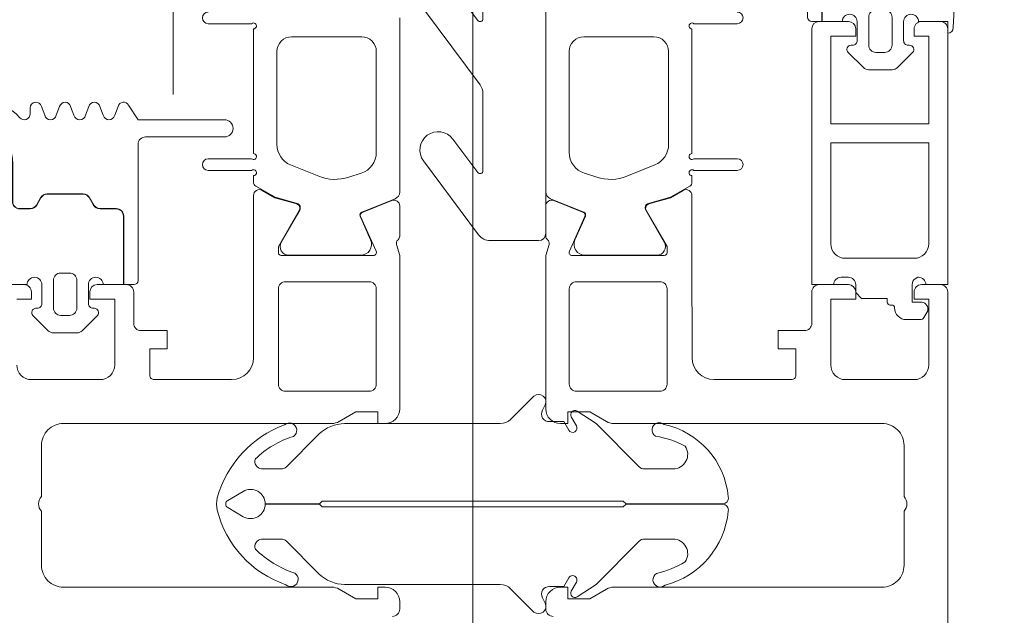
# Model space of a CAD drawing. Header units: millimetres. Extents: x 144573 to 336993, y 74252 to 247042.
# Tile 302 of 656: x 166055 to 166123, y 198189 to 198229. Entities that reach past the tile are written whole.
import ezdxf

# ---------------------------------------------------------------- set-up
doc = ezdxf.new("R2010")
doc.units = ezdxf.units.MM
doc.layers.add('FASÁDA DETAILNÍ', color=255, linetype='Continuous', lineweight=0)

# ---------------------------------------------------------------- blocks, each defined once
blk = doc.blocks.new('284336')
for points in [[(-0.7, -9.6), (-10, -9.6, 0.414511), (-10.51, -10.11), (-10.51, -15.51, -1), (-11.69, -15.51), (-11.69, -9.605), (-12.695, -8.948, -0.668884), (-12.6, -8.233), (-11.993, -8.006, 0.766384), (-11.993, -7.214), (-12.6, -6.987, -0.76831), (-12.6, -6.233), (-11.993, -6.006, 0.766384), (-11.993, -5.214), (-12.6, -4.987, -0.76831), (-12.6, -4.233), (-11.993, -4.006, 0.766384), (-11.993, -3.214), (-12.6, -2.987, -0.877523), (-12.5, -2.22), (-12.1, -2.22, 0.698129), (-11.835, -1.497, -0.220231), (-12.89, 0.782), (-12.89, 3.454, -0.157143), (-12.817, 3.682), (-12.688, 3.424, -0.067482), (-12.476, 2.53, 0.393136), (-8.659, -1.02), (-6.1, -1.02, -0.414214), (-5.61, -1.51), (-5.61, -2.221, -0.267949), (-5.855, -2.646), (-6.355, -2.934, 0.267949), (-6.61, -3.376), (-6.61, -5.844, 0.267949), (-6.355, -6.286), (-5.855, -6.574, -0.267949), (-5.61, -6.999), (-5.61, -8.11, 0.414215), (-5.1, -8.62), (-0.41, -8.62), (-0.41, -9.31, -0.414212), (-0.7, -9.6)], [(-0.41, 0), (-0.41, -2, 0.990243), (-0.4, -3.02), (0.9, -3.02, 0.414214), (1.21, -2.71), (1.21, -2.61, -0.668123), (1.705, -2.405), (2.746, -3.445, -0.199004), (2.89, -3.792), (2.89, -5.428, -0.199038), (2.746, -5.775), (1.705, -6.815, -0.668191), (1.21, -6.61), (1.21, -6.51, 0.414214), (0.9, -6.2), (-0.4, -6.2, 0.990269), (-0.41, -7.22), (-0.41, -8.6), (-5.1, -8.6, -0.414215), (-5.59, -8.11), (-5.59, -6.999, 0.267949), (-5.845, -6.557), (-6.345, -6.268, -0.267949), (-6.59, -5.844), (-6.59, -3.376, -0.267949), (-6.345, -2.952), (-5.845, -2.663, 0.267949), (-5.59, -2.221), (-5.59, -1.51, 0.414214), (-6.1, -1), (-8.659, -1, -0.393156), (-12.456, 2.532, 0.067572), (-12.669, 3.432), (-12.803, 3.7, -0.637545), (-12.117, 3.529), (-11.923, 2.531, 0.344315), (-10.055, 0.907), (0, 0.38, -0.406913), (0.39, 0), (-0.41, 0)], [(1.7, -4.31, 0.414235), (1.2, -3.81), (-0.7, -3.81, 0.414214), (-1.2, -4.31), (-1.2, -4.91, 0.414214), (-0.7, -5.41), (1.2, -5.41, 0.414235), (1.7, -4.91), (1.7, -4.31)]]:
    blk.add_lwpolyline(points, format="xyb", close=True)
blk = doc.blocks.new('nesystémový nástavec 18')
for p, q in [((-18, 6.8), (-18, 8.8)), ((-17.5, 9.3), (-15.357, 9.3)), ((-15.356, 9.3), (0, 9.3)), ((0, 9.3), (0, 7.8)), ((-11, 8), (-17, 8)), ((-17, 8), (-17, 6.3)), ((-11, 1.3), (-11, 8)), ((-2.8, 8), (-9.7, 8)), ((-9.7, 1.3), (-9.7, 8)), ((-1.8, 2.3), (-1.8, 7)), ((-0.5, 7.3), (-0.5, 6.8)), ((-17, 6.3), (-17.5, 6.3)), ((0, 6.3), (0.547, 6.3)), ((0.547, 6.3), (0.947, 5.9)), ((0.947, 5.9), (0.947, 4.8)), ((0.947, 4.8), (0.947, 4.137)), ((0.947, 4.137), (1.197, 4.137)), ((1.397, 3.937), (1.397, 3.837)), ((1.597, 3.637), (1.596, 3.637)), ((2.396, 2.837), (2.396, 1.887)), ((-17.5, 2.3), (-17, 2.3)), ((-17, 2.3), (-17, 1.3)), ((-0.405, 2.231), (-0.5, 2.043)), ((-0.5, 2.043), (-0.5, 2)), ((1.196, 2.437), (0, 2.437)), ((1.196, 1.853), (1.196, 2.437)), ((-18, 0.5), (-18, 1.8)), ((0, 1.5), (0, 0)), ((1.798, 1.369), (1.696, 1.353)), ((2.246, 1.627), (1.798, 1.369)), ((-17, 1.3), (-11, 1.3)), ((-9.7, 1.3), (-2.8, 1.3)), ((-1.8, 0), (-17.5, 0)), ((0, 0), (-1.8, 0))]:
    blk.add_line(p, q)
for centre, radius, start, end in [((-17.5, 8.8), 0.5, 90, 180), ((-15.357, 9.8), 0.5, 270, 270.08399), ((-2.8, 7), 1, 0, 90), ((0, 7.3), 0.5, 89.99553, 180.00709), ((-17.5, 6.8), 0.5, 180.0012, 269.9988), ((0, 6.8), 0.5, 179.9949, 270.00597), ((0.747, 4.8), 0.2, 359.96561, 0.03439), ((1.197, 3.937), 0.2, 359.97072, 90.02491), ((1.597, 3.837), 0.2, 179.97371, 270.03503), ((1.596, 2.837), 0.8, 0.00648, 89.99188), ((-17.5, 1.8), 0.5, 89.99896, 180.00017), ((-2.8, 2.3), 1, 270, 0), ((0, 1.937), 0.5, 89.99745, 144.0007), ((0, 2), 0.5, 179.97164, 270.03273), ((1.696, 1.853), 0.5, 179.99915, 269.99998), ((2.096, 1.887), 0.3, 299.98153, 0.0183), ((-17.5, 0.5), 0.5, 180, 270.00001)]:
    blk.add_arc(centre, radius, start, end)
blk = doc.blocks.new('244748_a')
blk.add_lwpolyline([(8.317, -1.695, 0.082248), (6.343, -0.896, -1.09695), (6.943, -0.101, -0.315353), (11.26, -5.152, -0.480529), (10.87, -5.64), (4.269, -5.64), (4.079, -5.45), (-16.527, -5.45), (-16.717, -5.64), (-20.426, -5.64, 0.574019), (-21.926, -4.784), (-22.99, -5.403, 0.524827), (-22.99, -5.897), (-21.926, -6.516, 0.574021), (-20.426, -5.66), (-16.717, -5.66), (-16.527, -5.85), (4.079, -5.85), (4.269, -5.66), (10.87, -5.66, -0.480529), (11.26, -6.148, -0.326229), (6.881, -11.091, -1.09695), (6.281, -10.297, 0.081457), (8.317, -9.605, 0.599203), (7.485, -8.05), (5.524, -8.05, 0.198965), (5.171, -8.197), (2.217, -11.15), (0.929, -12.01, -0.738038), (0.509, -11.62), (0.866, -11, 1), (0.346, -10.7), (0, -11.3), (-0.979, -11.3, 0.619205), (-1.45, -12.061), (-1.275, -12.426, -0.808139), (-2.038, -13.038), (-3.632, -11.444, 0.198906), (-4.339, -11.151), (-14.987, -11.15, -0.198936), (-16.755, -10.418), (-18.976, -8.197, 0.198942), (-19.33, -8.05), (-20.666, -8.05, 0.500217), (-21.094, -8.731, 0.122037), (-18.497, -10.274, -1.093735), (-19.1, -11.066, -0.240768), (-23.705, -6.07, -0.106226), (-23.705, -5.23, -0.256232), (-19.005, -0.132, -1.093735), (-18.402, -0.924, 0.116856), (-21.094, -2.569, 0.500217), (-20.666, -3.25), (-19.33, -3.25, 0.198942), (-18.976, -3.104), (-16.755, -0.882, -0.198936), (-14.987, -0.149), (-4.339, -0.149, 0.198907), (-3.632, 0.144), (-2.038, 1.738, -0.808139), (-1.275, 1.126), (-1.45, 0.761, 0.619205), (-0.979, 0), (0, 0), (0.346, -0.6, 1), (0.866, -0.3), (0.509, 0.32, -0.738038), (0.929, 0.71), (2.217, -0.15), (5.171, -3.104, 0.198965), (5.524, -3.25), (7.485, -3.25, 0.599203)], format="xyb", close=True)
blk = doc.blocks.new('288126')
for points in [[(-16.5, 0), (16.5, 0)], [(-17, -2.085), (-17, -0.5)], [(17, -0.5), (17, -3.798)], [(-21.362, -6.34), (-17.805, -3.688)], [(-14.709, -4.498), (-19.868, -8.344)], [(-8.828, -4.3), (-14.111, -4.3)], [(-10.962, -6.34), (-8.709, -4.66)], [(-4.309, -4.498), (-9.468, -8.344)], [(1.814, -4.3), (-3.711, -4.3)], [(-0.35, -6.363), (1.934, -4.66)], [(6.334, -4.498), (1.144, -8.368)], [(12.214, -4.3), (6.932, -4.3)], [(10.05, -6.363), (12.334, -4.66)], [(16.598, -4.6), (11.544, -8.368)]]:
    blk.add_lwpolyline(points)
for centre, radius, start, end in [((16.5, -0.5), 0.5, 0, 90), ((-16.5, -0.5), 0.5, 90, 180), ((16, -3.798), 1, 306.70591, 0), ((-20.615, -7.342), 1.25, 126.70591, 306.70591), ((-10.215, -7.342), 1.25, 126.70591, 306.70591), ((0.397, -7.366), 1.25, 126.70591, 306.70591), ((10.797, -7.366), 1.25, 126.70591, 306.70591)]:
    blk.add_arc(centre, radius, start, end)
at = {"extrusion": (0, 0, -1)}
for centre, radius, start, end in [((19, -2.085), 2, 180, 233.29409), ((14.111, -5.3), 1, 53.29409, 90), ((8.828, -4.5), 0.2, 90, 233.29409), ((3.711, -5.3), 1, 53.29409, 90), ((-1.814, -4.5), 0.2, 90, 233.29409), ((-6.932, -5.3), 1, 53.29409, 90), ((-12.214, -4.5), 0.2, 90, 233.29409)]:
    blk.add_arc(centre, radius, start, end, dxfattribs=at)

msp = doc.modelspace()

# ---------------------------------------------------------------- linework, layer by layer
at = {"layer": 'FASÁDA DETAILNÍ'}
for p, q in [((166086.48, 197991.135), (166086.48, 198316.826)), ((166086.48, 197991.135), (166086.48, 198316.826)), ((166065.98, 198230.259), (166065.98, 198224.259)), ((166065.98, 198230.259), (166065.98, 198224.259))]:
    msp.add_line(p, q, dxfattribs=at)
for points in [[(166068.381, 198229.909, 1), (166068.381, 198229.109), (166071.349, 198229.109, -1.447009), (166071.481, 198228.758), (166071.481, 198220.219, -1.447009), (166071.349, 198219.869), (166068.381, 198219.869, 1), (166068.381, 198219.069), (166071.349, 198219.069, -1.447009), (166071.481, 198218.718), (166071.481, 198218.273, 0.282478), (166071.63, 198217.997), (166072.951, 198217.235), (166074.466, 198216.801, -0.488505), (166074.642, 198216.361), (166073.381, 198214.17, 0.578182), (166073.9, 198213.269), (166078.804, 198213.269, 0.543753), (166079.489, 198214.325), (166078.772, 198215.944, -0.425336), (166078.88, 198216.211), (166081.167, 198217.134, 0.305837), (166081.48, 198217.597), (166081.48, 198217.597), (166081.481, 198229.509)], [(166068.381, 198229.909, 1), (166068.381, 198229.109), (166071.349, 198229.109, -1.447009), (166071.481, 198228.758), (166071.481, 198220.219, -1.447009), (166071.349, 198219.869), (166068.381, 198219.869, 1), (166068.381, 198219.069), (166071.349, 198219.069, -1.447009), (166071.481, 198218.718), (166071.481, 198218.273, 0.282478), (166071.63, 198217.997), (166072.951, 198217.235), (166074.466, 198216.801, -0.488505), (166074.642, 198216.361), (166073.381, 198214.17, 0.578182), (166073.9, 198213.269), (166078.804, 198213.269, 0.543753), (166079.489, 198214.325), (166078.772, 198215.944, -0.425336), (166078.88, 198216.211), (166081.167, 198217.134, 0.305837), (166081.48, 198217.597), (166081.48, 198217.597), (166081.481, 198229.509)], [(166104.579, 198229.909, -1), (166104.579, 198229.109), (166101.611, 198229.109, 1.447009), (166101.479, 198228.758), (166101.479, 198220.219, 1.447009), (166101.611, 198219.869), (166104.579, 198219.869, -1), (166104.579, 198219.069), (166101.611, 198219.069, 1.447009), (166101.479, 198218.718), (166101.479, 198218.273, -0.282478), (166101.33, 198217.997), (166100.009, 198217.235), (166098.494, 198216.801, 0.488505), (166098.318, 198216.361), (166099.579, 198214.17, -0.578182), (166099.06, 198213.269), (166094.156, 198213.269, -0.543753), (166093.471, 198214.325), (166094.188, 198215.944, 0.425336), (166094.08, 198216.211), (166091.793, 198217.134, -0.305837), (166091.48, 198217.597), (166091.48, 198217.597), (166091.479, 198229.509)], [(166104.579, 198229.909, -1), (166104.579, 198229.109), (166101.611, 198229.109, 1.447009), (166101.479, 198228.758), (166101.479, 198220.219, 1.447009), (166101.611, 198219.869), (166104.579, 198219.869, -1), (166104.579, 198219.069), (166101.611, 198219.069, 1.447009), (166101.479, 198218.718), (166101.479, 198218.273, -0.282478), (166101.33, 198217.997), (166100.009, 198217.235), (166098.494, 198216.801, 0.488505), (166098.318, 198216.361), (166099.579, 198214.17, -0.578182), (166099.06, 198213.269), (166094.156, 198213.269, -0.543753), (166093.471, 198214.325), (166094.188, 198215.944, 0.425336), (166094.08, 198216.211), (166091.793, 198217.134, -0.305837), (166091.48, 198217.597), (166091.48, 198217.597), (166091.479, 198229.509)], [(166055.28, 198205.759, 0.414214), (166056.28, 198204.759), (166060.98, 198204.759, 0.414214), (166061.98, 198205.759), (166061.98, 198210.259), (166060.28, 198210.259), (166060.28, 198210.759, -0.414201), (166060.78, 198211.259), (166062.78, 198211.259, -0.414214), (166063.28, 198210.759), (166063.28, 198208.615, 0.414214), (166063.78, 198208.115), (166065.58, 198208.115), (166065.58, 198206.864), (166064.38, 198206.864), (166064.38, 198205.059, 0.414214), (166064.68, 198204.759), (166069.979, 198204.759, 0.414167), (166071.479, 198206.258), (166071.48, 198213.256), (166071.48, 198217.356, -0.57735), (166072.08, 198217.703), (166072.943, 198217.204), (166074.435, 198216.777, -0.488701), (166074.612, 198216.337), (166073.18, 198213.872), (166073.18, 198213.451, 0.432566), (166073.38, 198213.256), (166079.685, 198213.256, 0.548397), (166079.87, 198213.538), (166078.802, 198215.922, -0.425336), (166078.91, 198216.189), (166080.933, 198217.005, -0.531563), (166081.482, 198216.634), (166081.482, 198214.57, -0.231306), (166081.367, 198214.334, 0.306185), (166081.263, 198214.014), (166081.48, 198213.256), (166081.48, 198202.753, -0.414214), (166080.48, 198201.753), (166079.98, 198201.753), (166079.98, 198202.553), (166078.48, 198202.553), (166077.336, 198201.893, -0.13165), (166076.836, 198201.759), (166058.472, 198201.759, 0.414214), (166056.972, 198200.259), (166056.972, 198196.758, 0.399985), (166056.972, 198195.758), (166056.972, 198192.059, 0.414214), (166058.472, 198190.559), (166076.836, 198190.559, -0.13165), (166077.336, 198190.425), (166078.48, 198189.764), (166079.98, 198189.764), (166079.98, 198190.564), (166080.48, 198190.564, -0.414214), (166081.48, 198189.564), (166081.48, 198189.059, -0.414214), (166080.98, 198188.559)], [(166055.28, 198205.759, 0.414214), (166056.28, 198204.759), (166060.98, 198204.759, 0.414214), (166061.98, 198205.759), (166061.98, 198210.259), (166060.28, 198210.259), (166060.28, 198210.759, -0.414201), (166060.78, 198211.259), (166062.78, 198211.259, -0.414214), (166063.28, 198210.759), (166063.28, 198208.615, 0.414214), (166063.78, 198208.115), (166065.58, 198208.115), (166065.58, 198206.864), (166064.38, 198206.864), (166064.38, 198205.059, 0.414214), (166064.68, 198204.759), (166069.979, 198204.759, 0.414167), (166071.479, 198206.258), (166071.48, 198213.256), (166071.48, 198217.356, -0.57735), (166072.08, 198217.703), (166072.943, 198217.204), (166074.435, 198216.777, -0.488701), (166074.612, 198216.337), (166073.18, 198213.872), (166073.18, 198213.451, 0.432566), (166073.38, 198213.256), (166079.685, 198213.256, 0.548397), (166079.87, 198213.538), (166078.802, 198215.922, -0.425336), (166078.91, 198216.189), (166080.933, 198217.005, -0.531563), (166081.482, 198216.634), (166081.482, 198214.57, -0.231306), (166081.367, 198214.334, 0.306185), (166081.263, 198214.014), (166081.48, 198213.256), (166081.48, 198202.753, -0.414214), (166080.48, 198201.753), (166079.98, 198201.753), (166079.98, 198202.553), (166078.48, 198202.553), (166077.336, 198201.893, -0.13165), (166076.836, 198201.759), (166058.472, 198201.759, 0.414214), (166056.972, 198200.259), (166056.972, 198196.758, 0.399985), (166056.972, 198195.758), (166056.972, 198192.059, 0.414214), (166058.472, 198190.559), (166076.836, 198190.559, -0.13165), (166077.336, 198190.425), (166078.48, 198189.764), (166079.98, 198189.764), (166079.98, 198190.564), (166080.48, 198190.564, -0.414214), (166081.48, 198189.564), (166081.48, 198189.059, -0.414214), (166080.98, 198188.559)], [(166118.98, 198062.259), (166118.98, 198210.759, 0.414214), (166118.48, 198211.259), (166117.18, 198211.259, 0.41422), (166116.68, 198210.759), (166116.68, 198210.259), (166117.68, 198210.259), (166117.68, 198205.759, -0.414214), (166116.68, 198204.759), (166111.98, 198204.759, -0.414214), (166110.98, 198205.759), (166110.98, 198210.259), (166112.68, 198210.259), (166112.68, 198210.759, 0.414201), (166112.18, 198211.259), (166110.18, 198211.259, 0.414214), (166109.68, 198210.759), (166109.68, 198208.615, -0.414214), (166109.18, 198208.115), (166107.38, 198208.115), (166107.38, 198206.864), (166108.58, 198206.864), (166108.58, 198205.059, -0.414214), (166108.28, 198204.759), (166102.981, 198204.759, -0.414167), (166101.481, 198206.258), (166101.48, 198213.256), (166101.48, 198217.356, 0.57735), (166100.88, 198217.703), (166100.017, 198217.204), (166098.525, 198216.777, 0.488701), (166098.348, 198216.337), (166099.78, 198213.872), (166099.78, 198213.451, -0.432566), (166099.58, 198213.256), (166093.275, 198213.256, -0.548397), (166093.09, 198213.538), (166094.158, 198215.922, 0.425336), (166094.05, 198216.189), (166092.027, 198217.005, 0.531563), (166091.478, 198216.634), (166091.478, 198214.57, 0.231306), (166091.593, 198214.334, -0.306185), (166091.697, 198214.014), (166091.48, 198213.256), (166091.48, 198202.753, 0.414214), (166092.48, 198201.753), (166092.98, 198201.753), (166092.98, 198202.553), (166094.48, 198202.553), (166095.624, 198201.893, 0.13165), (166096.124, 198201.759), (166114.488, 198201.759, -0.414214), (166115.988, 198200.259), (166115.988, 198196.758, -0.399985), (166115.988, 198195.758), (166115.988, 198192.059, -0.414214), (166114.488, 198190.559), (166096.124, 198190.559, 0.13165), (166095.624, 198190.425), (166094.48, 198189.764), (166092.98, 198189.764), (166092.98, 198190.564), (166092.48, 198190.564, 0.414214), (166091.48, 198189.564), (166091.48, 198189.059, 0.414214), (166091.98, 198188.559)], [(166118.98, 198062.259), (166118.98, 198210.759, 0.414214), (166118.48, 198211.259), (166117.18, 198211.259, 0.41422), (166116.68, 198210.759), (166116.68, 198210.259), (166117.68, 198210.259), (166117.68, 198205.759, -0.414214), (166116.68, 198204.759), (166111.98, 198204.759, -0.414214), (166110.98, 198205.759), (166110.98, 198210.259), (166112.68, 198210.259), (166112.68, 198210.759, 0.414201), (166112.18, 198211.259), (166110.18, 198211.259, 0.414214), (166109.68, 198210.759), (166109.68, 198208.615, -0.414214), (166109.18, 198208.115), (166107.38, 198208.115), (166107.38, 198206.864), (166108.58, 198206.864), (166108.58, 198205.059, -0.414214), (166108.28, 198204.759), (166102.981, 198204.759, -0.414167), (166101.481, 198206.258), (166101.48, 198213.256), (166101.48, 198217.356, 0.57735), (166100.88, 198217.703), (166100.017, 198217.204), (166098.525, 198216.777, 0.488701), (166098.348, 198216.337), (166099.78, 198213.872), (166099.78, 198213.451, -0.432566), (166099.58, 198213.256), (166093.275, 198213.256, -0.548397), (166093.09, 198213.538), (166094.158, 198215.922, 0.425336), (166094.05, 198216.189), (166092.027, 198217.005, 0.531563), (166091.478, 198216.634), (166091.478, 198214.57, 0.231306), (166091.593, 198214.334, -0.306185), (166091.697, 198214.014), (166091.48, 198213.256), (166091.48, 198202.753, 0.414214), (166092.48, 198201.753), (166092.98, 198201.753), (166092.98, 198202.553), (166094.48, 198202.553), (166095.624, 198201.893, 0.13165), (166096.124, 198201.759), (166114.488, 198201.759, -0.414214), (166115.988, 198200.259), (166115.988, 198196.758, -0.399985), (166115.988, 198195.758), (166115.988, 198192.059, -0.414214), (166114.488, 198190.559), (166096.124, 198190.559, 0.13165), (166095.624, 198190.425), (166094.48, 198189.764), (166092.98, 198189.764), (166092.98, 198190.564), (166092.48, 198190.564, 0.414214), (166091.48, 198189.564), (166091.48, 198189.059, 0.414214), (166091.98, 198188.559)], [(166054.48, 198211.259), (166055.78, 198211.259, -0.41422), (166056.28, 198210.759), (166056.28, 198210.259), (166055.28, 198210.259)], [(166054.48, 198211.259), (166055.78, 198211.259, -0.41422), (166056.28, 198210.759), (166056.28, 198210.259), (166055.28, 198210.259)]]:
    msp.add_lwpolyline(points, format="xyb", dxfattribs=at)
for points in [[(166079.881, 198227.209), (166079.881, 198220.308, -0.324916), (166078.845, 198218.882), (166077.994, 198218.605, -0.176429), (166075.942, 198218.678), (166074.018, 198219.456, -0.305619), (166073.081, 198220.846), (166073.081, 198227.209, -0.414218), (166074.081, 198228.209), (166078.881, 198228.209, -0.414218), (166079.881, 198227.209)], [(166079.881, 198227.209), (166079.881, 198220.308, -0.324916), (166078.845, 198218.882), (166077.994, 198218.605, -0.176429), (166075.942, 198218.678), (166074.018, 198219.456, -0.305619), (166073.081, 198220.846), (166073.081, 198227.209, -0.414218), (166074.081, 198228.209), (166078.881, 198228.209, -0.414218), (166079.881, 198227.209)], [(166093.079, 198227.209), (166093.079, 198220.308, 0.324916), (166094.116, 198218.882), (166094.966, 198218.605, 0.176429), (166097.018, 198218.678), (166098.942, 198219.456, 0.305619), (166099.879, 198220.846), (166099.879, 198227.209, 0.414218), (166098.879, 198228.209), (166094.079, 198228.209, 0.414218), (166093.079, 198227.209)], [(166093.079, 198227.209), (166093.079, 198220.308, 0.324916), (166094.116, 198218.882), (166094.966, 198218.605, 0.176429), (166097.018, 198218.678), (166098.942, 198219.456, 0.305619), (166099.879, 198220.846), (166099.879, 198227.209, 0.414218), (166098.879, 198228.209), (166094.079, 198228.209, 0.414218), (166093.079, 198227.209)], [(166079.38, 198203.959, 0.414214), (166079.88, 198204.459), (166079.88, 198210.959, 0.414214), (166079.38, 198211.459), (166073.68, 198211.459, 0.414214), (166073.18, 198210.959), (166073.18, 198204.459, 0.414214), (166073.68, 198203.959), (166079.38, 198203.959)], [(166079.38, 198203.959, 0.414214), (166079.88, 198204.459), (166079.88, 198210.959, 0.414214), (166079.38, 198211.459), (166073.68, 198211.459, 0.414214), (166073.18, 198210.959), (166073.18, 198204.459, 0.414214), (166073.68, 198203.959), (166079.38, 198203.959)], [(166093.58, 198203.959, -0.414214), (166093.08, 198204.459), (166093.08, 198210.959, -0.414214), (166093.58, 198211.459), (166099.28, 198211.459, -0.414214), (166099.78, 198210.959), (166099.78, 198204.459, -0.414214), (166099.28, 198203.959), (166093.58, 198203.959)], [(166093.58, 198203.959, -0.414214), (166093.08, 198204.459), (166093.08, 198210.959, -0.414214), (166093.58, 198211.459), (166099.28, 198211.459, -0.414214), (166099.78, 198210.959), (166099.78, 198204.459, -0.414214), (166099.28, 198203.959), (166093.58, 198203.959)]]:
    msp.add_lwpolyline(points, format="xyb", close=True, dxfattribs=at)

# ---------------------------------------------------------------- block references
at = {"layer": 'FASÁDA DETAILNÍ', "rotation": 270}
for name, p in [('288126', (166091.479, 198231.269)), ('288126', (166091.479, 198231.269)), ('284336', (166118.98, 198228.849)), ('284336', (166118.98, 198228.849))]:
    msp.add_blockref(name, p, dxfattribs=at)
at = {"layer": 'FASÁDA DETAILNÍ', "xscale": -1}
for name, p, rotation in [('nesystémový nástavec 18', (166118.98, 198211.259), 90), ('nesystémový nástavec 18', (166118.98, 198211.259), 90), ('284336', (166053.98, 198210.849), 90), ('284336', (166053.98, 198210.849), 90), ('244748_a', (166092.702, 198190.598), 180), ('244748_a', (166092.702, 198190.598), 180)]:
    msp.add_blockref(name, p, dxfattribs=dict(at, rotation=rotation))

doc.saveas('drawing.dxf')
